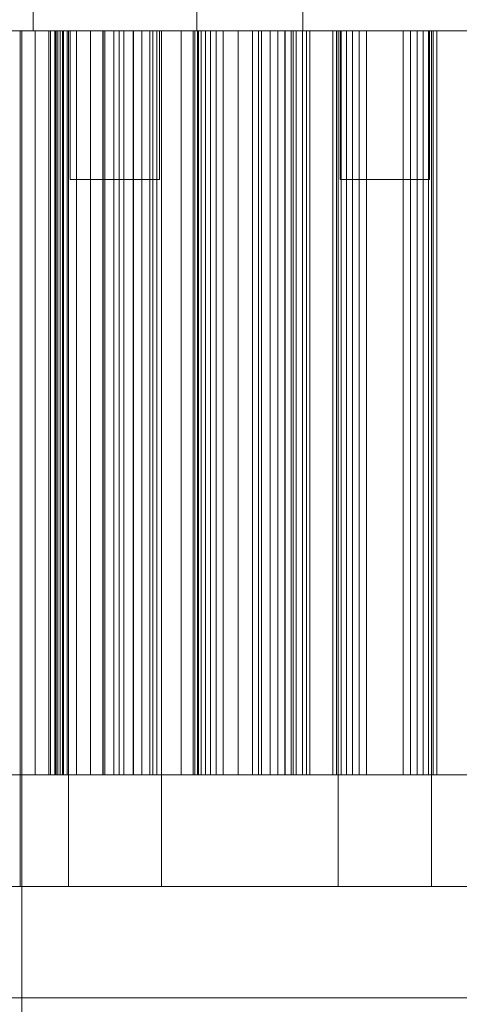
# Model space of a CAD drawing. Header units: millimetres. Extents: x -2233 to 65662, y -50530 to 6847.
# Tile 498 of 656: x 24352 to 24470, y -17512 to -17247. Entities that reach past the tile are written whole.
import ezdxf

# ---------------------------------------------------------------- set-up
doc = ezdxf.new("R2010")
doc.units = ezdxf.units.MM
doc.layers.add('COTAS_P', color=1, linetype='Continuous', lineweight=0)
doc.layers.add('superior_briquetadora', color=7, linetype='Continuous', lineweight=0)
doc.dimstyles.new('R19_100', dxfattribs={"dimtxt": 250, "dimasz": 150, "dimexe": 150, "dimexo": 80, "dimgap": 100, "dimtad": 1, "dimtih": 1, "dimtoh": 1, "dimdsep": 46, "dimcen": 0.09, "dimadec": 0, "dimazin": 0, "dimtfac": 1, "dimtdec": 4, "dimtofl": 0, "dimtmove": 0, "dimatfit": 3, "dimfxl": 1, "dimtolj": 1, "dimtzin": 0, "dimarcsym": 0})

# ---------------------------------------------------------------- blocks, each defined once
blk = doc.blocks.new('DIM_R32_27')
at = {"layer": 'COTAS_P'}
for p, q in [((24250.07, -17080), (24400.07, -17035)), ((26750.07, -17080), (26600.07, -17035)), ((24250.07, -17980), (24250.07, -17080)), ((24250.07, -17080), (26750.07, -17080)), ((24250.07, -17080), (24400.07, -17125)), ((26750.07, -17080), (26600.07, -17125)), ((26750.07, -17980), (26750.07, -17080))]:
    blk.add_line(p, q, dxfattribs=at)
blk.add_text('2500 P', height=250, dxfattribs=at).set_placement((25500.07, -16980))

msp = doc.modelspace()

# ---------------------------------------------------------------- linework, layer by layer
at = {"layer": 'superior_briquetadora'}
for p, q in [((24355.567, -17236), (24355.567, -17250)), ((24399.567, -17236), (24399.567, -17250)), ((24428.067, -17236), (24428.067, -17250)), ((24346.085, -17250), (24360.273, -17250)), ((24352.567, -17250), (24349.001, -17250)), ((24351.903, -17250), (24361.457, -17250)), ((24352.067, -17250), (24352.067, -17480)), ((24353.951, -17250), (24352.067, -17250)), ((24352.567, -17250), (24354.441, -17250)), ((24352.567, -17250), (24352.567, -17800)), ((24356.178, -17250), (24352.567, -17250)), ((24352.567, -17450), (24352.567, -17250)), ((24359.527, -17250), (24353.951, -17250)), ((24354.441, -17250), (24359.989, -17250)), ((24355.567, -17250), (24357.746, -17250)), ((24359.831, -17250), (24356.178, -17250)), ((24356.178, -17450), (24356.178, -17250)), ((24357.746, -17250), (24363.851, -17250)), ((24368.583, -17250), (24359.527, -17250)), ((24363.524, -17250), (24359.831, -17250)), ((24359.831, -17450), (24359.831, -17250)), ((24359.989, -17250), (24368.999, -17250)), ((24360.273, -17250), (24374.351, -17250)), ((24360.273, -17450), (24360.273, -17250)), ((24361.457, -17250), (24361.457, -17450)), ((24361.457, -17250), (24361.484, -17250)), ((24361.484, -17250), (24361.484, -17450)), ((24361.484, -17250), (24361.749, -17250)), ((24361.749, -17250), (24361.749, -17450)), ((24361.749, -17250), (24362.225, -17250)), ((24362.225, -17250), (24362.225, -17450)), ((24362.225, -17250), (24362.893, -17250)), ((24362.893, -17250), (24362.893, -17450)), ((24362.893, -17250), (24363.742, -17250)), ((24367.257, -17250), (24363.524, -17250)), ((24363.524, -17450), (24363.524, -17250)), ((24363.742, -17250), (24363.742, -17450)), ((24363.742, -17250), (24364.763, -17250)), ((24363.851, -17250), (24372.672, -17250)), ((24364.763, -17250), (24364.763, -17450)), ((24364.763, -17250), (24374.434, -17250)), ((24365.067, -17480), (24365.067, -17250)), ((24366.305, -17250), (24365.067, -17250)), ((24365.567, -17250), (24366.756, -17250)), ((24365.567, -17250), (24365.567, -17290)), ((24369.774, -17250), (24366.305, -17250)), ((24366.756, -17250), (24370.086, -17250)), ((24371.027, -17250), (24367.257, -17250)), ((24367.257, -17450), (24367.257, -17250)), ((24380.771, -17250), (24368.583, -17250)), ((24368.999, -17250), (24381.125, -17250)), ((24374.786, -17250), (24369.774, -17250)), ((24370.086, -17250), (24374.897, -17250)), ((24374.832, -17250), (24371.027, -17250)), ((24371.027, -17450), (24371.027, -17250)), ((24372.672, -17250), (24382.463, -17250)), ((24374.351, -17250), (24387.78, -17250)), ((24374.351, -17450), (24374.351, -17250)), ((24374.434, -17250), (24374.434, -17450)), ((24374.434, -17250), (24377.295, -17250)), ((24380.349, -17250), (24374.786, -17250)), ((24378.672, -17250), (24374.832, -17250)), ((24374.832, -17450), (24374.832, -17250)), ((24374.897, -17250), (24380.238, -17250)), ((24377.295, -17250), (24377.295, -17450)), ((24377.295, -17250), (24379.987, -17250)), ((24382.544, -17250), (24378.672, -17250)), ((24378.672, -17450), (24378.672, -17250)), ((24379.987, -17250), (24379.987, -17450)), ((24379.987, -17250), (24382.5, -17250)), ((24380.238, -17250), (24385.049, -17250)), ((24385.361, -17250), (24380.349, -17250)), ((24395.622, -17250), (24380.771, -17250)), ((24381.125, -17250), (24395.899, -17250)), ((24382.463, -17250), (24391.284, -17250)), ((24382.5, -17250), (24382.5, -17450)), ((24382.5, -17250), (24384.82, -17250)), ((24395.33, -17250), (24382.544, -17250)), ((24382.544, -17450), (24382.544, -17250)), ((24384.82, -17250), (24384.82, -17450)), ((24384.82, -17250), (24386.931, -17250)), ((24385.049, -17250), (24388.379, -17250)), ((24388.83, -17250), (24385.361, -17250)), ((24386.931, -17250), (24386.931, -17450)), ((24386.931, -17250), (24388.801, -17250)), ((24387.78, -17250), (24400.043, -17250)), ((24387.78, -17450), (24387.78, -17250)), ((24388.379, -17250), (24389.567, -17250)), ((24388.801, -17250), (24388.801, -17450)), ((24388.801, -17250), (24398.544, -17250)), ((24390.067, -17250), (24388.83, -17250)), ((24389.567, -17250), (24389.567, -17290)), ((24390.067, -17480), (24390.067, -17250)), ((24391.284, -17250), (24397.389, -17250)), ((24406.661, -17250), (24395.33, -17250)), ((24395.33, -17450), (24395.33, -17250)), ((24412.565, -17250), (24395.622, -17250)), ((24395.899, -17250), (24412.756, -17250)), ((24397.389, -17250), (24399.567, -17250)), ((24398.544, -17250), (24398.544, -17450)), ((24398.544, -17250), (24399.044, -17250)), ((24399.044, -17250), (24399.044, -17450)), ((24399.044, -17250), (24399.786, -17250)), ((24399.786, -17250), (24399.786, -17450)), ((24399.786, -17250), (24400.741, -17250)), ((24400.043, -17250), (24410.669, -17250)), ((24400.043, -17450), (24400.043, -17250)), ((24400.741, -17250), (24400.741, -17450)), ((24400.741, -17250), (24401.891, -17250)), ((24401.891, -17250), (24401.891, -17450)), ((24401.891, -17250), (24403.225, -17250)), ((24403.225, -17250), (24403.225, -17450)), ((24403.225, -17250), (24404.731, -17250)), ((24404.731, -17250), (24404.731, -17450)), ((24404.731, -17250), (24414.545, -17250)), ((24416.1, -17250), (24406.661, -17250)), ((24406.661, -17450), (24406.661, -17250)), ((24410.669, -17250), (24419.249, -17250)), ((24410.669, -17450), (24410.669, -17250)), ((24430.949, -17250), (24412.565, -17250)), ((24412.756, -17250), (24431.046, -17250)), ((24414.545, -17250), (24414.545, -17450)), ((24414.545, -17250), (24416.977, -17250)), ((24423.284, -17250), (24416.1, -17250)), ((24416.1, -17450), (24416.1, -17250)), ((24416.977, -17250), (24416.977, -17450)), ((24416.977, -17250), (24419.236, -17250)), ((24419.236, -17250), (24419.236, -17450)), ((24419.236, -17250), (24421.313, -17250)), ((24419.249, -17250), (24425.453, -17250)), ((24419.249, -17450), (24419.249, -17250)), ((24421.313, -17250), (24421.313, -17450)), ((24421.313, -17250), (24423.195, -17250)), ((24423.195, -17250), (24423.195, -17450)), ((24423.195, -17250), (24424.864, -17250)), ((24427.938, -17250), (24423.284, -17250)), ((24423.284, -17450), (24423.284, -17250)), ((24424.864, -17250), (24424.864, -17450)), ((24424.864, -17250), (24426.29, -17250)), ((24425.453, -17250), (24429.044, -17250)), ((24425.453, -17450), (24425.453, -17250)), ((24426.29, -17250), (24426.29, -17450)), ((24426.29, -17250), (24436.127, -17250)), ((24429.883, -17250), (24427.938, -17250)), ((24427.938, -17450), (24427.938, -17250)), ((24428.067, -17250), (24430.246, -17250)), ((24429.044, -17250), (24429.883, -17250)), ((24429.044, -17450), (24429.044, -17250)), ((24429.883, -17450), (24429.883, -17250)), ((24430.246, -17250), (24436.351, -17250)), ((24450.067, -17250), (24430.949, -17250)), ((24431.046, -17250), (24450.067, -17250)), ((24436.127, -17250), (24436.127, -17450)), ((24436.127, -17250), (24437.095, -17250)), ((24436.351, -17250), (24445.172, -17250)), ((24437.095, -17250), (24437.095, -17450)), ((24437.095, -17250), (24438.306, -17250)), ((24437.567, -17480), (24437.567, -17250)), ((24438.805, -17250), (24437.567, -17250)), ((24438.067, -17250), (24439.256, -17250)), ((24438.067, -17250), (24438.067, -17290)), ((24438.306, -17250), (24438.306, -17450)), ((24438.306, -17250), (24439.732, -17250)), ((24442.274, -17250), (24438.805, -17250)), ((24439.256, -17250), (24442.586, -17250)), ((24439.732, -17250), (24439.732, -17450)), ((24439.732, -17250), (24441.353, -17250)), ((24441.353, -17250), (24441.353, -17450)), ((24441.353, -17250), (24443.158, -17250)), ((24447.286, -17250), (24442.274, -17250)), ((24442.586, -17250), (24447.397, -17250)), ((24443.158, -17250), (24443.158, -17450)), ((24443.158, -17250), (24445.137, -17250)), ((24445.137, -17250), (24445.137, -17450)), ((24445.137, -17250), (24454.998, -17250)), ((24445.172, -17250), (24454.963, -17250)), ((24452.849, -17250), (24447.286, -17250)), ((24447.397, -17250), (24452.738, -17250)), ((24450.067, -17250), (24469.089, -17250)), ((24469.186, -17250), (24450.067, -17250)), ((24452.738, -17250), (24457.549, -17250)), ((24457.861, -17250), (24452.849, -17250)), ((24454.963, -17250), (24463.784, -17250)), ((24454.998, -17250), (24454.998, -17450)), ((24454.998, -17250), (24456.977, -17250)), ((24456.977, -17250), (24456.977, -17450)), ((24456.977, -17250), (24458.782, -17250)), ((24457.549, -17250), (24460.879, -17250)), ((24461.33, -17250), (24457.861, -17250)), ((24458.782, -17250), (24458.782, -17450)), ((24458.782, -17250), (24460.403, -17250)), ((24460.403, -17250), (24460.403, -17450)), ((24460.403, -17250), (24461.829, -17250)), ((24460.879, -17250), (24462.067, -17250)), ((24462.567, -17250), (24461.33, -17250)), ((24461.829, -17250), (24461.829, -17450)), ((24461.829, -17250), (24463.04, -17250)), ((24462.067, -17250), (24462.067, -17290)), ((24462.567, -17480), (24462.567, -17250)), ((24463.04, -17250), (24463.04, -17450)), ((24463.04, -17250), (24464.008, -17250)), ((24463.784, -17250), (24469.889, -17250)), ((24464.008, -17250), (24464.008, -17450)), ((24464.008, -17250), (24473.845, -17250)), ((24469.089, -17250), (24487.379, -17250)), ((24487.57, -17250), (24469.186, -17250)), ((24469.889, -17250), (24472.067, -17250)), ((24365.567, -17290), (24366.756, -17290)), ((24366.756, -17290), (24370.086, -17290)), ((24370.086, -17290), (24374.897, -17290)), ((24374.897, -17290), (24380.238, -17290)), ((24380.238, -17290), (24385.049, -17290)), ((24385.049, -17290), (24388.379, -17290)), ((24388.379, -17290), (24389.567, -17290)), ((24438.067, -17290), (24439.256, -17290)), ((24439.256, -17290), (24442.586, -17290)), ((24442.586, -17290), (24447.397, -17290)), ((24447.397, -17290), (24452.738, -17290)), ((24452.738, -17290), (24457.549, -17290)), ((24457.549, -17290), (24460.879, -17290)), ((24460.879, -17290), (24462.067, -17290)), ((24346.085, -17450), (24360.273, -17450)), ((24352.567, -17450), (24349.001, -17450)), ((24365.754, -17450), (24349.054, -17450)), ((24351.903, -17450), (24361.457, -17450)), ((24356.178, -17450), (24352.567, -17450)), ((24359.831, -17450), (24356.178, -17450)), ((24363.524, -17450), (24359.831, -17450)), ((24360.273, -17450), (24374.351, -17450)), ((24361.457, -17450), (24361.484, -17450)), ((24361.484, -17450), (24361.749, -17450)), ((24361.749, -17450), (24362.225, -17450)), ((24362.225, -17450), (24362.893, -17450)), ((24362.893, -17450), (24363.742, -17450)), ((24367.257, -17450), (24363.524, -17450)), ((24363.742, -17450), (24364.763, -17450)), ((24364.763, -17450), (24374.434, -17450)), ((24383.443, -17450), (24365.754, -17450)), ((24371.027, -17450), (24367.257, -17450)), ((24374.832, -17450), (24371.027, -17450)), ((24374.351, -17450), (24387.78, -17450)), ((24374.434, -17450), (24377.295, -17450)), ((24378.672, -17450), (24374.832, -17450)), ((24377.295, -17450), (24379.987, -17450)), ((24382.544, -17450), (24378.672, -17450)), ((24379.987, -17450), (24382.5, -17450)), ((24382.5, -17450), (24384.82, -17450)), ((24395.33, -17450), (24382.544, -17450)), ((24401.912, -17450), (24383.443, -17450)), ((24384.82, -17450), (24386.931, -17450)), ((24386.931, -17450), (24388.801, -17450)), ((24387.78, -17450), (24400.043, -17450)), ((24388.801, -17450), (24398.544, -17450)), ((24406.661, -17450), (24395.33, -17450)), ((24398.544, -17450), (24399.044, -17450)), ((24399.044, -17450), (24399.786, -17450)), ((24399.786, -17450), (24400.741, -17450)), ((24400.043, -17450), (24410.669, -17450)), ((24400.741, -17450), (24401.891, -17450)), ((24401.891, -17450), (24403.225, -17450)), ((24420.947, -17450), (24401.912, -17450)), ((24403.225, -17450), (24404.731, -17450)), ((24404.731, -17450), (24414.545, -17450)), ((24416.1, -17450), (24406.661, -17450)), ((24410.669, -17450), (24419.249, -17450)), ((24414.545, -17450), (24416.977, -17450)), ((24423.284, -17450), (24416.1, -17450)), ((24416.977, -17450), (24419.236, -17450)), ((24419.236, -17450), (24421.313, -17450)), ((24419.249, -17450), (24425.453, -17450)), ((24440.322, -17450), (24420.947, -17450)), ((24421.313, -17450), (24423.195, -17450)), ((24423.195, -17450), (24424.864, -17450)), ((24427.938, -17450), (24423.284, -17450)), ((24424.864, -17450), (24426.29, -17450)), ((24425.453, -17450), (24429.044, -17450)), ((24426.29, -17450), (24436.127, -17450)), ((24429.883, -17450), (24427.938, -17450)), ((24429.044, -17450), (24429.883, -17450)), ((24436.127, -17450), (24437.095, -17450)), ((24437.095, -17450), (24438.306, -17450)), ((24438.306, -17450), (24439.732, -17450)), ((24439.732, -17450), (24441.353, -17450)), ((24459.812, -17450), (24440.322, -17450)), ((24441.353, -17450), (24443.158, -17450)), ((24443.158, -17450), (24445.137, -17450)), ((24445.137, -17450), (24454.998, -17450)), ((24454.998, -17450), (24456.977, -17450)), ((24456.977, -17450), (24458.782, -17450)), ((24458.782, -17450), (24460.403, -17450)), ((24479.188, -17450), (24459.812, -17450)), ((24460.403, -17450), (24461.829, -17450)), ((24461.829, -17450), (24463.04, -17450)), ((24463.04, -17450), (24464.008, -17450)), ((24464.008, -17450), (24473.845, -17450)), ((24349.054, -17480), (24365.754, -17480)), ((24353.951, -17480), (24352.067, -17480)), ((24359.527, -17480), (24353.951, -17480)), ((24368.583, -17480), (24359.527, -17480)), ((24366.305, -17480), (24365.067, -17480)), ((24365.754, -17480), (24383.443, -17480)), ((24369.774, -17480), (24366.305, -17480)), ((24380.771, -17480), (24368.583, -17480)), ((24374.786, -17480), (24369.774, -17480)), ((24380.349, -17480), (24374.786, -17480)), ((24385.361, -17480), (24380.349, -17480)), ((24395.622, -17480), (24380.771, -17480)), ((24383.443, -17480), (24401.912, -17480)), ((24388.83, -17480), (24385.361, -17480)), ((24390.067, -17480), (24388.83, -17480)), ((24412.565, -17480), (24395.622, -17480)), ((24401.912, -17480), (24420.947, -17480)), ((24430.949, -17480), (24412.565, -17480)), ((24420.947, -17480), (24440.322, -17480)), ((24450.067, -17480), (24430.949, -17480)), ((24438.805, -17480), (24437.567, -17480)), ((24442.274, -17480), (24438.805, -17480)), ((24440.322, -17480), (24459.812, -17480)), ((24447.286, -17480), (24442.274, -17480)), ((24452.849, -17480), (24447.286, -17480)), ((24469.186, -17480), (24450.067, -17480)), ((24457.861, -17480), (24452.849, -17480)), ((24461.33, -17480), (24457.861, -17480)), ((24459.812, -17480), (24479.188, -17480)), ((24462.567, -17480), (24461.33, -17480)), ((24487.57, -17480), (24469.186, -17480)), ((23750.067, -17510), (25950.067, -17510)), ((23900.067, -17510), (25800.067, -17510))]:
    msp.add_line(p, q, dxfattribs=at)

# ---------------------------------------------------------------- dimensions: what is measured, and where the dimension line sits
at = {"layer": 'COTAS_P'}
dim = msp.add_aligned_dim(p1=(24250.067, -17980), p2=(26750.067, -17980), distance=900, text='<> P', dimstyle='R19_100', dxfattribs=at)
dim.commit()
dim.dimension.update_dxf_attribs({"geometry": 'DIM_R32_27', "text_midpoint": (25500.067, -17080)})

doc.saveas('drawing.dxf')
